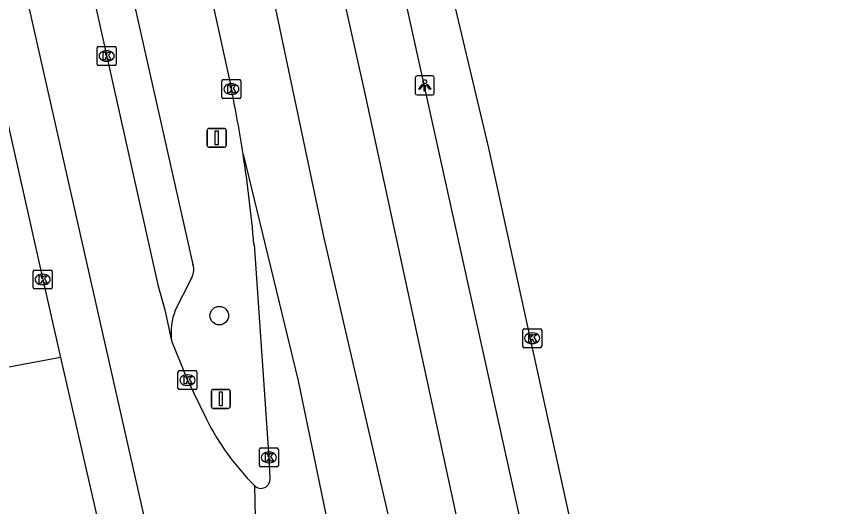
# Model space of a CAD drawing. Extents: x 161772 to 163123, y 383092 to 383917.
# Drawn here: x 163076.32 to 163119.54, y 383706.66 to 383732.53 of the extents above; entities that cross this region are included whole.
import ezdxf

# ---------------------------------------------------------------- set-up
doc = ezdxf.new("R2010")
doc.units = 0
for name, color, linetype in [('IMGEO_Boom', 7, 'Continuous'), ('IMGEO_Kolk', 7, 'Continuous'), ('IMGEO_Lichtpunt', 7, 'Continuous'), ('IMGEO_Parkeervlak_open', 7, 'Continuous'), ('IMGEO_Rijbaan_lokaal_gesloten', 7, 'Continuous'), ('IMGEO_Rijbaan_regionaal_gesloten', 7, 'Continuous'), ('IMGEO_Verkeersbordpaal', 7, 'Continuous'), ('IMGEO_Voetpad_open', 7, 'Continuous')]:
    doc.layers.add(name, color=color, linetype=linetype)

msp = doc.modelspace()

# ---------------------------------------------------------------- linework, layer by layer
at = {"layer": 'IMGEO_Boom'}
msp.add_circle((163087.02, 383716.737), 0.489, dxfattribs=at)
at = {"layer": 'IMGEO_Kolk'}
for p, q in [((163080.579, 383730.012), (163080.579, 383730.864)), ((163080.654, 383730.938), (163081.506, 383730.938)), ((163081.58, 383730.864), (163081.58, 383730.012)), ((163081.067, 383730.718), (163081.092, 383730.718)), ((163081.506, 383729.938), (163080.654, 383729.938)), ((163081.09, 383730.158), (163081.065, 383730.158)), ((163087.159, 383728.265), (163087.159, 383729.117)), ((163087.234, 383729.191), (163088.086, 383729.191)), ((163088.16, 383729.117), (163088.16, 383728.265)), ((163087.647, 383728.971), (163087.672, 383728.971)), ((163087.67, 383728.411), (163087.645, 383728.411)), ((163088.086, 383728.191), (163087.234, 383728.191)), ((163077.278, 383719.143), (163078.13, 383719.143)), ((163077.203, 383718.217), (163077.203, 383719.069)), ((163077.691, 383718.923), (163077.716, 383718.923)), ((163078.204, 383719.069), (163078.204, 383718.217)), ((163077.714, 383718.363), (163077.689, 383718.363)), ((163078.13, 383718.143), (163077.278, 383718.143)), ((163103.03, 383715.117), (163103.03, 383715.969)), ((163103.105, 383716.043), (163103.957, 383716.043)), ((163103.518, 383715.823), (163103.543, 383715.823)), ((163104.031, 383715.969), (163104.031, 383715.117)), ((163103.541, 383715.263), (163103.516, 383715.263)), ((163103.957, 383715.043), (163103.105, 383715.043)), ((163084.84, 383712.906), (163084.84, 383713.758)), ((163084.915, 383713.832), (163085.767, 383713.832)), ((163085.328, 383713.612), (163085.353, 383713.612)), ((163085.841, 383713.758), (163085.841, 383712.906)), ((163085.767, 383712.832), (163084.915, 383712.832)), ((163085.351, 383713.052), (163085.326, 383713.052)), ((163089.138, 383708.828), (163089.138, 383709.68)), ((163089.213, 383709.754), (163090.065, 383709.754)), ((163090.139, 383709.68), (163090.139, 383708.828)), ((163089.626, 383709.534), (163089.651, 383709.534)), ((163090.065, 383708.754), (163089.213, 383708.754)), ((163089.649, 383708.974), (163089.624, 383708.974))]:
    msp.add_line(p, q, dxfattribs=at)
for points in [[(163080.579, 383730.012), (163080.579, 383730.864)], [(163080.654, 383730.938), (163081.506, 383730.938)], [(163081.58, 383730.864), (163081.58, 383730.012)], [(163080.9, 383730.638), (163081.023, 383730.638), (163081.023, 383730.487), (163081.153, 383730.638), (163081.317, 383730.638), (163081.171, 383730.487), (163081.324, 383730.238), (163081.172, 383730.238), (163081.087, 383730.402), (163081.023, 383730.335), (163081.023, 383730.238), (163080.9, 383730.238), (163080.9, 383730.638)], [(163081.506, 383729.938), (163080.654, 383729.938)], [(163087.159, 383728.265), (163087.159, 383729.117)], [(163087.234, 383729.191), (163088.086, 383729.191)], [(163088.16, 383729.117), (163088.16, 383728.265)], [(163087.48, 383728.891), (163087.603, 383728.891), (163087.603, 383728.74), (163087.733, 383728.891), (163087.897, 383728.891), (163087.751, 383728.74), (163087.904, 383728.491), (163087.752, 383728.491), (163087.667, 383728.655), (163087.603, 383728.588), (163087.603, 383728.491), (163087.48, 383728.491), (163087.48, 383728.891)], [(163088.086, 383728.191), (163087.234, 383728.191)], [(163077.278, 383719.143), (163078.13, 383719.143)], [(163077.203, 383718.217), (163077.203, 383719.069)], [(163077.524, 383718.843), (163077.647, 383718.843), (163077.647, 383718.692), (163077.777, 383718.843), (163077.941, 383718.843), (163077.795, 383718.692), (163077.948, 383718.443), (163077.796, 383718.443), (163077.711, 383718.607), (163077.647, 383718.54), (163077.647, 383718.443), (163077.524, 383718.443), (163077.524, 383718.843)], [(163078.204, 383719.069), (163078.204, 383718.217)], [(163078.13, 383718.143), (163077.278, 383718.143)], [(163103.03, 383715.117), (163103.03, 383715.969)], [(163103.105, 383716.043), (163103.957, 383716.043)], [(163103.351, 383715.743), (163103.474, 383715.743), (163103.474, 383715.592), (163103.604, 383715.743), (163103.768, 383715.743), (163103.622, 383715.592), (163103.775, 383715.343), (163103.623, 383715.343), (163103.538, 383715.507), (163103.474, 383715.44), (163103.474, 383715.343), (163103.351, 383715.343), (163103.351, 383715.743)], [(163104.031, 383715.969), (163104.031, 383715.117)], [(163103.957, 383715.043), (163103.105, 383715.043)], [(163084.84, 383712.906), (163084.84, 383713.758)], [(163084.915, 383713.832), (163085.767, 383713.832)], [(163085.161, 383713.532), (163085.284, 383713.532), (163085.284, 383713.381), (163085.414, 383713.532), (163085.578, 383713.532), (163085.432, 383713.381), (163085.585, 383713.132), (163085.433, 383713.132), (163085.348, 383713.296), (163085.284, 383713.229), (163085.284, 383713.132), (163085.161, 383713.132), (163085.161, 383713.532)], [(163085.841, 383713.758), (163085.841, 383712.906)], [(163085.767, 383712.832), (163084.915, 383712.832)], [(163089.138, 383708.828), (163089.138, 383709.68)], [(163089.213, 383709.754), (163090.065, 383709.754)], [(163090.139, 383709.68), (163090.139, 383708.828)], [(163089.459, 383709.454), (163089.582, 383709.454), (163089.582, 383709.303), (163089.712, 383709.454), (163089.876, 383709.454), (163089.73, 383709.303), (163089.883, 383709.054), (163089.731, 383709.054), (163089.646, 383709.218), (163089.582, 383709.151), (163089.582, 383709.054), (163089.459, 383709.054), (163089.459, 383709.454)], [(163090.065, 383708.754), (163089.213, 383708.754)]]:
    msp.add_lwpolyline(points, dxfattribs=at)
for centre, start, end in [((163080.656, 383730.862), 91.552, 178.448), ((163080.656, 383730.862), 91.552, 178.448), ((163081.504, 383730.862), 1.552, 88.448), ((163081.504, 383730.862), 1.552, 88.448), ((163080.656, 383730.014), 181.552, 268.448), ((163080.656, 383730.014), 181.552, 268.448), ((163081.504, 383730.014), 271.552, 358.448), ((163081.504, 383730.014), 271.552, 358.448), ((163087.236, 383729.115), 91.552, 178.448), ((163087.236, 383729.115), 91.552, 178.448), ((163088.084, 383729.115), 1.552, 88.448), ((163088.084, 383729.115), 1.552, 88.448), ((163087.236, 383728.267), 181.552, 268.448), ((163087.236, 383728.267), 181.552, 268.448), ((163088.084, 383728.267), 271.552, 358.448), ((163088.084, 383728.267), 271.552, 358.448), ((163077.28, 383719.067), 91.552, 178.448), ((163077.28, 383719.067), 91.552, 178.448), ((163078.128, 383719.067), 1.552, 88.448), ((163078.128, 383719.067), 1.552, 88.448), ((163077.28, 383718.219), 181.552, 268.448), ((163077.28, 383718.219), 181.552, 268.448), ((163078.128, 383718.219), 271.552, 358.448), ((163078.128, 383718.219), 271.552, 358.448), ((163103.107, 383715.967), 91.552, 178.448), ((163103.107, 383715.967), 91.552, 178.448), ((163103.955, 383715.967), 1.552, 88.448), ((163103.955, 383715.967), 1.552, 88.448), ((163103.107, 383715.119), 181.552, 268.448), ((163103.107, 383715.119), 181.552, 268.448), ((163103.955, 383715.119), 271.552, 358.448), ((163103.955, 383715.119), 271.552, 358.448), ((163084.917, 383713.756), 91.552, 178.448), ((163084.917, 383713.756), 91.552, 178.448), ((163085.765, 383713.756), 1.552, 88.448), ((163085.765, 383713.756), 1.552, 88.448), ((163084.917, 383712.908), 181.552, 268.448), ((163084.917, 383712.908), 181.552, 268.448), ((163085.765, 383712.908), 271.552, 358.448), ((163085.765, 383712.908), 271.552, 358.448), ((163089.215, 383709.678), 91.552, 178.448), ((163089.215, 383709.678), 91.552, 178.448), ((163090.063, 383709.678), 1.552, 88.448), ((163090.063, 383709.678), 1.552, 88.448), ((163089.215, 383708.83), 181.552, 268.448), ((163089.215, 383708.83), 181.552, 268.448), ((163090.063, 383708.83), 271.552, 358.448), ((163090.063, 383708.83), 271.552, 358.448)]:
    msp.add_arc(centre, 0.0765, start, end, dxfattribs=at)
for centre, major_axis, ratio, start_param, end_param in [((163081.066, 383730.438), (-0.387, 0.002), 0.722429, 4.712389, 7.853982), ((163081.091, 383730.438), (-0.39, 0.002), 0.717154, 1.570796, 4.712389), ((163087.646, 383728.691), (-0.387, 0.002), 0.722429, 4.712389, 7.853982), ((163087.671, 383728.691), (-0.39, 0.002), 0.717154, 1.570796, 4.712389), ((163077.69, 383718.643), (-0.387, 0.002), 0.722429, 4.712389, 7.853982), ((163077.715, 383718.643), (-0.39, 0.002), 0.717154, 1.570796, 4.712389), ((163103.517, 383715.543), (-0.387, 0.002), 0.722429, 4.712389, 7.853982), ((163103.542, 383715.543), (-0.39, 0.002), 0.717154, 1.570796, 4.712389), ((163085.327, 383713.332), (-0.387, 0.002), 0.722429, 4.712389, 7.853982), ((163085.352, 383713.332), (-0.39, 0.002), 0.717154, 1.570796, 4.712389), ((163089.625, 383709.254), (-0.387, 0.002), 0.722429, 4.712389, 7.853982), ((163089.65, 383709.254), (-0.39, 0.002), 0.717154, 1.570796, 4.712389)]:
    msp.add_ellipse(centre, major_axis=major_axis, ratio=ratio, start_param=start_param, end_param=end_param, dxfattribs=at)
at = {"layer": 'IMGEO_Lichtpunt'}
for p, q in [((163097.363, 383729.287), (163097.363, 383728.48)), ((163097.363, 383729.287), (163097.363, 383728.48)), ((163098.265, 383729.382), (163097.457, 383729.382)), ((163098.265, 383729.382), (163097.457, 383729.382)), ((163098.359, 383728.48), (163098.359, 383729.287)), ((163098.359, 383728.48), (163098.359, 383729.287)), ((163097.457, 383728.386), (163098.265, 383728.386)), ((163097.457, 383728.386), (163098.265, 383728.386))]:
    msp.add_line(p, q, dxfattribs=at)
for points in [[(163097.737, 383728.951), (163097.776, 383728.923), (163097.588, 383728.661), (163097.55, 383728.688), (163097.737, 383728.951)], [(163097.839, 383728.903), (163097.886, 383728.903), (163097.886, 383728.581), (163097.839, 383728.581), (163097.839, 383728.903)], [(163097.949, 383728.923), (163097.987, 383728.95), (163098.174, 383728.688), (163098.135, 383728.66), (163097.949, 383728.923)]]:
    msp.add_lwpolyline(points, dxfattribs=at)
msp.add_circle((163097.862, 383729.085), 0.0994, dxfattribs=at)
for centre, start, end in [((163097.457, 383729.287), 90, 180), ((163097.457, 383729.287), 90, 180), ((163098.265, 383729.287), 0, 90), ((163098.265, 383729.287), 0, 90), ((163097.457, 383728.48), 180, 270), ((163097.457, 383728.48), 180, 270), ((163098.265, 383728.48), 270, 0), ((163098.265, 383728.48), 270, 360)]:
    msp.add_arc(centre, 0.0946, start, end, dxfattribs=at)
at = {"layer": 'IMGEO_Parkeervlak_open'}
for points in [[(163081.653, 383737.114), (163085.633, 383719.427)], [(163085.526, 383718.645), (163084.702, 383717.031)]]:
    msp.add_lwpolyline(points, dxfattribs=at)
for centre, radius, start, end in [((163084.739, 383719.151), 0.935, 327.2535, 17.1638), ((163087.727, 383715.837), 3.252, 158.4548, 187.5561)]:
    msp.add_arc(centre, radius, start, end, dxfattribs=at)
at = {"layer": 'IMGEO_Rijbaan_lokaal_gesloten'}
for points in [[(163083.63, 383703.586), (163073.059, 383750.369), (163071.01, 383775.264), (163069.289, 383789.816), (163062.551, 383814.048), (163056.031, 383834.862), (163035.593, 383887.297), (163026.266, 383908.58)], [(163079.659, 383736.79), (163083.78, 383718.364), (163084.15, 383717.048), (163084.503, 383715.409)], [(163074.588, 383732.527), (163077.705, 383718.643), (163078.646, 383714.535)], [(163084.503, 383715.409), (163085.341, 383713.332), (163086.326, 383711.305)], [(163078.646, 383714.535), (163080.708, 383705.533)]]:
    msp.add_lwpolyline(points, dxfattribs=at)
msp.add_arc((163098.769, 383717.566), 13.929, 206.7095, 224.7172, dxfattribs=at)
at = {"layer": 'IMGEO_Rijbaan_regionaal_gesloten'}
for points in [[(163034.642, 383909.366), (163036.068, 383906.193), (163039.277, 383898.648), (163050.7, 383871.257), (163056.906, 383854.555), (163065.468, 383830.358), (163073.852, 383803.761), (163076.462, 383794.331), (163079.886, 383779.448), (163086.428, 383749.788), (163092.524, 383720.917), (163099.604, 383690.323), (163103.558, 383672.69), (163107.513, 383652.796), (163108.607, 383648.077)], [(163085.61, 383786.508), (163088.74, 383775.444), (163092.074, 383763.024), (163095.435, 383749.956), (163101.222, 383725.564), (163103.423, 383715.514), (163108.045, 383694.435), (163119.538, 383641.671)], [(163116.989, 383642.571), (163116.632, 383644.136), (163115.909, 383647.124), (163095.348, 383740.157), (163093.113, 383748.921), (163092.794, 383750), (163083.229, 383782.478)], [(163083.229, 383782.478), (163089.909, 383749.894), (163094.708, 383728.452), (163111.58, 383650.385), (163112.717, 383645.377)], [(163077.412, 383775.56), (163079.093, 383767.885), (163082.996, 383750), (163087.662, 383728.692)], [(163088.277, 383725.257), (163091.178, 383713.293), (163094.473, 383697.408), (163097.991, 383681.188), (163103.621, 383655.234), (163104.427, 383650.906), (163104.416, 383650.83)], [(163088.853, 383720.49), (163089.64, 383709.254), (163089.695, 383708.157)], [(163088.871, 383707.765), (163089.056, 383699.325)]]:
    msp.add_lwpolyline(points, dxfattribs=at)
for centre, radius, start, end in [((163015.929, 383714.076), 73.206, 8.78492, 11.51637), ((163015.703, 383714.07), 73.431, 5.01607, 8.76331), ((163089.216, 383708.103), 0.482, 224.4093, 6.4742)]:
    msp.add_arc(centre, radius, start, end, dxfattribs=at)
at = {"layer": 'IMGEO_Verkeersbordpaal'}
for p, q in [((163086.39, 383725.719), (163086.39, 383726.519)), ((163086.39, 383726.519), (163086.39, 383725.719)), ((163086.49, 383726.619), (163087.28, 383726.619)), ((163087.28, 383726.619), (163086.49, 383726.619)), ((163087.38, 383726.519), (163087.38, 383725.719)), ((163087.38, 383725.719), (163087.38, 383726.519)), ((163087.28, 383725.619), (163086.49, 383725.619)), ((163086.49, 383725.619), (163087.28, 383725.619)), ((163086.605, 383711.943), (163086.605, 383712.743)), ((163086.605, 383712.743), (163086.605, 383711.943)), ((163086.705, 383712.843), (163087.495, 383712.843)), ((163087.495, 383712.843), (163086.705, 383712.843)), ((163087.595, 383712.743), (163087.595, 383711.943)), ((163087.595, 383711.943), (163087.595, 383712.743)), ((163087.495, 383711.843), (163086.705, 383711.843)), ((163086.705, 383711.843), (163087.495, 383711.843))]:
    msp.add_line(p, q, dxfattribs=at)
for points in [[(163086.81, 383726.494), (163086.96, 383726.494), (163086.96, 383725.744), (163086.81, 383725.744), (163086.81, 383726.494)], [(163087.025, 383712.718), (163087.175, 383712.718), (163087.175, 383711.968), (163087.025, 383711.968), (163087.025, 383712.718)]]:
    msp.add_lwpolyline(points, dxfattribs=at)
for centre, start, end in [((163086.49, 383726.519), 90, 180), ((163086.49, 383726.519), 90, 180), ((163087.28, 383726.519), 0, 90), ((163087.28, 383726.519), 360, 90), ((163086.49, 383725.719), 180, 270), ((163086.49, 383725.719), 180, 270), ((163087.28, 383725.719), 270, 0), ((163087.28, 383725.719), 270, 0), ((163086.705, 383712.743), 90, 180), ((163086.705, 383712.743), 90, 180), ((163087.495, 383712.743), 0, 90), ((163087.495, 383712.743), 360, 90), ((163086.705, 383711.943), 180, 270), ((163086.705, 383711.943), 180, 270), ((163087.495, 383711.943), 270, 0), ((163087.495, 383711.943), 270, 0)]:
    msp.add_arc(centre, 0.1, start, end, dxfattribs=at)
at = {"layer": 'IMGEO_Voetpad_open'}
msp.add_lwpolyline([(163078.646, 383714.535), (163075.638, 383713.962)], dxfattribs=at)

doc.saveas('drawing.dxf')
